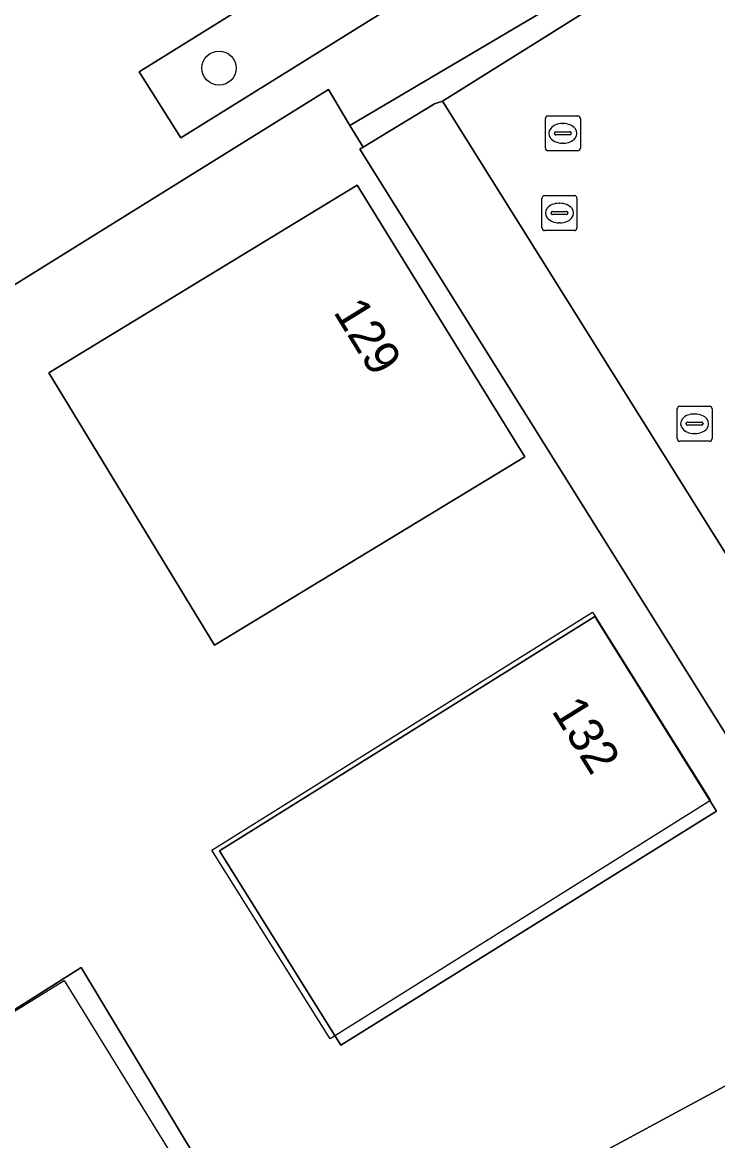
# Model space of a CAD drawing. Extents: x 159279 to 160377, y 384531 to 385888.
# Drawn here: x 159621.72 to 159641.62, y 385458.55 to 385490.57 of the extents above; entities that cross this region are included whole.
import ezdxf

# ---------------------------------------------------------------- set-up
doc = ezdxf.new("R2010")
doc.units = 0
for name, color, linetype in [('IMGEO_Boom', 7, 'Continuous'), ('IMGEO_Erf', 7, 'Continuous'), ('IMGEO_Groenvoorziening', 7, 'Continuous'), ('IMGEO_Pand', 7, 'Continuous'), ('IMGEO_Pand_nummerreeks', 7, 'Continuous'), ('IMGEO_Pand_vergunning_verleend', 7, 'Continuous'), ('IMGEO_Rijbaan_lokaal_open', 7, 'Continuous'), ('IMGEO_Rioolput', 7, 'Continuous'), ('IMGEO_Voetgangersgebied_open', 7, 'Continuous'), ('IMGEO_Voetpad_open', 7, 'Continuous')]:
    doc.layers.add(name, color=color, linetype=linetype)

msp = doc.modelspace()

# ---------------------------------------------------------------- linework, layer by layer
at = {"layer": 'IMGEO_Boom'}
msp.add_circle((159627.348, 385489.255), 0.489, dxfattribs=at)
at = {"layer": 'IMGEO_Erf'}
for points in [[(159631.38, 385486.932), (159631.475, 385486.99), (159631.096, 385487.617), (159630.478, 385488.64), (159594.656, 385466.373), (159596.581, 385463.769), (159603.914, 385454.013), (159607.732, 385456.617), (159614.582, 385445.399), (159646.559, 385462.672)], [(159622.473, 385480.53), (159631.301, 385485.906), (159636.099, 385478.131), (159627.221, 385472.732)], [(159638.11, 385473.555), (159641.589, 385467.983), (159630.837, 385461.281), (159627.363, 385466.845)], [(159623.397, 385463.511), (159628.358, 385455.283), (159620.637, 385450.373), (159615.539, 385458.535)]]:
    msp.add_lwpolyline(points, close=True, dxfattribs=at)
at = {"layer": 'IMGEO_Groenvoorziening'}
for points in [[(159650.306, 385498.682), (159650.235, 385498.79), (159650.185, 385498.892), (159631.096, 385487.617), (159631.475, 385486.99), (159633.516, 385488.236), (159633.741, 385488.313)], [(159640.88, 385496.364), (159639.702, 385498.258), (159625.058, 385489.154), (159626.251, 385487.264)]]:
    msp.add_lwpolyline(points, close=True, dxfattribs=at)
msp.add_lwpolyline([(159629.009, 385424.892), (159620.701, 385438.237), (159634.104, 385446.666), (159633.192, 385447.984), (159643.902, 385454.436), (159649.51, 385457.955), (159646.559, 385462.672), (159614.582, 385445.399), (159607.732, 385456.617), (159603.914, 385454.013), (159596.581, 385463.769), (159594.745, 385462.729), (159600.038, 385455.044), (159603.411, 385449.663), (159607.363, 385452.29), (159615.981, 385440.233), (159645.697, 385460.037), (159646.364, 385458.965), (159616.966, 385439.749), (159617.515, 385436.985), (159620.823, 385433.354), (159627.11, 385423.308)], dxfattribs=at)
at = {"layer": 'IMGEO_Pand'}
for points in [[(159631.301, 385485.906), (159622.473, 385480.53), (159627.221, 385472.732), (159636.099, 385478.131)], [(159638.11, 385473.555), (159627.363, 385466.845), (159630.837, 385461.281), (159641.589, 385467.983)], [(159623.397, 385463.511), (159615.539, 385458.535), (159620.637, 385450.373), (159628.358, 385455.283)]]:
    msp.add_lwpolyline(points, close=True, dxfattribs=at)
at = {"layer": 'IMGEO_Pand_vergunning_verleend'}
for points in [[(159627.146, 385466.865), (159638.037, 385473.682), (159641.416, 385468.285), (159630.525, 385461.468)], [(159615.214, 385458.381), (159622.917, 385463.135), (159627.878, 385455.094), (159620.175, 385450.341)]]:
    msp.add_lwpolyline(points, close=True, dxfattribs=at)
at = {"layer": 'IMGEO_Rijbaan_lokaal_open'}
msp.add_lwpolyline([(159710.177, 385402.582), (159708.982, 385404.499), (159708.015, 385406.051), (159687.146, 385439.534), (159650.306, 385498.682), (159633.741, 385488.313), (159668.221, 385433.234), (159691.585, 385395.788), (159692.541, 385394.27), (159693.908, 385392.097)], dxfattribs=at)
at = {"layer": 'IMGEO_Rioolput'}
for p, q in [((159636.69, 385486.963), (159636.69, 385487.815)), ((159636.765, 385487.889), (159637.617, 385487.889)), ((159637.178, 385487.669), (159637.203, 385487.669)), ((159637.691, 385487.815), (159637.691, 385486.963)), ((159636.949, 385487.383), (159636.949, 385487.395)), ((159637.387, 385487.346), (159636.989, 385487.346)), ((159636.992, 385487.432), (159637.39, 385487.432)), ((159637.433, 385487.395), (159637.433, 385487.383)), ((159637.201, 385487.109), (159637.176, 385487.109)), ((159637.617, 385486.889), (159636.765, 385486.889)), ((159636.593, 385484.68), (159636.593, 385485.532)), ((159636.668, 385485.606), (159637.52, 385485.606)), ((159637.081, 385485.386), (159637.106, 385485.386)), ((159637.594, 385485.532), (159637.594, 385484.68)), ((159636.852, 385485.1), (159636.852, 385485.112)), ((159637.29, 385485.063), (159636.892, 385485.063)), ((159636.895, 385485.149), (159637.293, 385485.149)), ((159637.336, 385485.112), (159637.336, 385485.1)), ((159637.104, 385484.826), (159637.079, 385484.826)), ((159637.52, 385484.606), (159636.668, 385484.606)), ((159640.537, 385479.574), (159641.389, 385479.574)), ((159640.462, 385478.648), (159640.462, 385479.5)), ((159640.95, 385479.354), (159640.975, 385479.354)), ((159641.463, 385479.5), (159641.463, 385478.648)), ((159640.721, 385479.068), (159640.721, 385479.08)), ((159641.159, 385479.031), (159640.761, 385479.031)), ((159640.764, 385479.117), (159641.162, 385479.117)), ((159641.205, 385479.08), (159641.205, 385479.068)), ((159640.973, 385478.794), (159640.948, 385478.794)), ((159641.389, 385478.574), (159640.537, 385478.574))]:
    msp.add_line(p, q, dxfattribs=at)
for points in [[(159636.69, 385486.963), (159636.69, 385487.815)], [(159636.765, 385487.889), (159637.617, 385487.889)], [(159637.691, 385487.815), (159637.691, 385486.963)], [(159637.617, 385486.889), (159636.765, 385486.889)], [(159636.593, 385484.68), (159636.593, 385485.532)], [(159636.668, 385485.606), (159637.52, 385485.606)], [(159637.594, 385485.532), (159637.594, 385484.68)], [(159637.52, 385484.606), (159636.668, 385484.606)], [(159640.537, 385479.574), (159641.389, 385479.574)], [(159640.462, 385478.648), (159640.462, 385479.5)], [(159641.463, 385479.5), (159641.463, 385478.648)], [(159641.389, 385478.574), (159640.537, 385478.574)]]:
    msp.add_lwpolyline(points, dxfattribs=at)
for centre, radius, start, end in [((159636.767, 385487.813), 0.0765, 91.552, 178.448), ((159636.767, 385487.813), 0.0765, 91.552, 178.448), ((159637.615, 385487.813), 0.0765, 1.552, 88.448), ((159637.615, 385487.813), 0.0765, 1.552, 88.448), ((159636.989, 385487.392), 0.0403, 85.8775, 175.7526), ((159636.986, 385487.382), 0.0366, 178.938, 274.7102), ((159637.39, 385487.389), 0.043, 264.8664, 352.4533), ((159637.394, 385487.394), 0.0386, 1.7309, 96.639), ((159636.767, 385486.965), 0.0765, 181.552, 268.448), ((159636.767, 385486.965), 0.0765, 181.552, 268.448), ((159637.615, 385486.965), 0.0765, 271.552, 358.448), ((159637.615, 385486.965), 0.0765, 271.552, 358.448), ((159636.67, 385485.53), 0.0765, 91.552, 178.448), ((159636.67, 385485.53), 0.0765, 91.552, 178.448), ((159637.518, 385485.53), 0.0765, 1.552, 88.448), ((159637.518, 385485.53), 0.0765, 1.552, 88.448), ((159636.892, 385485.109), 0.0403, 85.8775, 175.7526), ((159636.889, 385485.099), 0.0366, 178.938, 274.7102), ((159637.293, 385485.106), 0.043, 264.8664, 352.4533), ((159637.297, 385485.111), 0.0386, 1.7309, 96.639), ((159636.67, 385484.682), 0.0765, 181.552, 268.448), ((159636.67, 385484.682), 0.0765, 181.552, 268.448), ((159637.518, 385484.682), 0.0765, 271.552, 358.448), ((159637.518, 385484.682), 0.0765, 271.552, 358.448), ((159640.539, 385479.498), 0.0765, 91.552, 178.448), ((159640.539, 385479.498), 0.0765, 91.552, 178.448), ((159641.387, 385479.498), 0.0765, 1.552, 88.448), ((159641.387, 385479.498), 0.0765, 1.552, 88.448), ((159640.761, 385479.077), 0.0403, 85.8775, 175.7526), ((159640.758, 385479.067), 0.0366, 178.938, 274.7102), ((159641.162, 385479.074), 0.043, 264.8664, 352.4533), ((159641.166, 385479.079), 0.0386, 1.7309, 96.639), ((159640.539, 385478.65), 0.0765, 181.552, 268.448), ((159640.539, 385478.65), 0.0765, 181.552, 268.448), ((159641.387, 385478.65), 0.0765, 271.552, 358.448), ((159641.387, 385478.65), 0.0765, 271.552, 358.448)]:
    msp.add_arc(centre, radius, start, end, dxfattribs=at)
for centre, major_axis, ratio, start_param, end_param in [((159637.177, 385487.389), (-0.387, 0.002), 0.722429, 4.712389, 7.853982), ((159637.202, 385487.389), (-0.39, 0.002), 0.717154, 1.570796, 4.712389), ((159637.08, 385485.106), (-0.387, 0.002), 0.722429, 4.712389, 7.853982), ((159637.105, 385485.106), (-0.39, 0.002), 0.717154, 1.570796, 4.712389), ((159640.949, 385479.074), (-0.387, 0.002), 0.722429, 4.712389, 7.853982), ((159640.974, 385479.074), (-0.39, 0.002), 0.717154, 1.570796, 4.712389)]:
    msp.add_ellipse(centre, major_axis=major_axis, ratio=ratio, start_param=start_param, end_param=end_param, dxfattribs=at)
at = {"layer": 'IMGEO_Voetgangersgebied_open'}
msp.add_lwpolyline([(159587.327, 385461.817), (159594.656, 385466.373), (159630.478, 385488.64), (159631.096, 385487.617), (159650.185, 385498.892), (159650.235, 385498.79), (159651.668, 385499.667), (159653.812, 385500.989), (159685.123, 385520.533)], dxfattribs=at)
msp.add_lwpolyline([(159639.702, 385498.258), (159640.88, 385496.364), (159626.251, 385487.264), (159625.058, 385489.154)], close=True, dxfattribs=at)
at = {"layer": 'IMGEO_Voetpad_open'}
msp.add_lwpolyline([(159633.741, 385488.313), (159633.516, 385488.236), (159631.475, 385486.99), (159631.38, 385486.932), (159646.559, 385462.672), (159649.51, 385457.955), (159665.888, 385431.78), (159672.22, 385421.659), (159689.307, 385394.352), (159691.585, 385395.788), (159668.221, 385433.234)], close=True, dxfattribs=at)

# ---------------------------------------------------------------- texts
at = {"layer": 'IMGEO_Pand_nummerreeks'}
for s, rotation, p in [('129', 301.6786, (159630.603, 385482.276)), ('132', 301.9823, (159636.848, 385470.857))]:
    msp.add_text(s, height=1, rotation=rotation, dxfattribs=at).set_placement(p)

doc.saveas('drawing.dxf')
